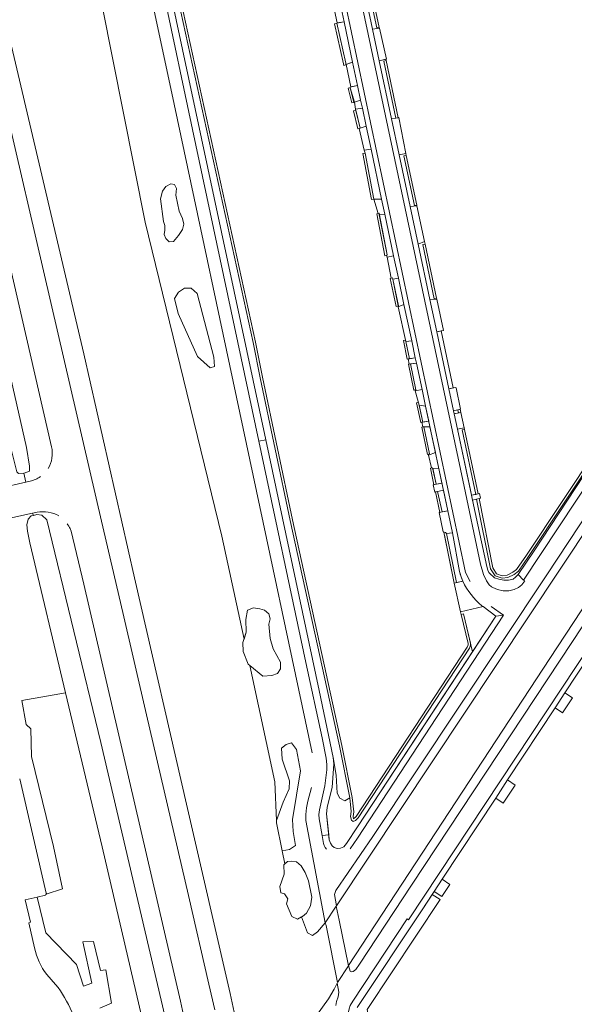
# Model space of a CAD drawing. Header units: metres. Extents: x 209813 to 223847, y 571801 to 587119.
# Tile 274 of 656: x 220707 to 220822, y 574669 to 574874. Entities that reach past the tile are written whole.
import ezdxf

# ---------------------------------------------------------------- set-up
doc = ezdxf.new("R2010")
doc.units = ezdxf.units.M
for name, color, linetype, lineweight in [('B-RO-GR-BEPLANTING_CULTUUR_HEESTERS-GV', 8, 'Continuous', 0), ('B-RO-GR-GROENVOORZIENING-GV', 8, 'Continuous', 0), ('B-RO-GR-HAAG-GV', 8, 'Continuous', 0), ('B-RO-GW-TALUD_KRUIN-G', 8, 'Continuous', 0), ('B-RO-KW-KUNSTWERK_DEK-GV', 8, 'Continuous', 0), ('B-RO-OG-TERREIN_CULTUURSCHEIDING-GV', 8, 'Continuous', 0), ('B-RO-OG-WEG-GV', 8, 'Continuous', 0), ('B-RO-VH-VERHARDING_STRAATBAKSTEEN-GV', 8, 'Continuous', 0)]:
    doc.layers.add(name, color=color, linetype=linetype, lineweight=lineweight)

msp = doc.modelspace()

# ---------------------------------------------------------------- linework, layer by layer
at = {"layer": 'B-RO-GR-BEPLANTING_CULTUUR_HEESTERS-GV', "flags": 128}
for points in [[(220738.128, 574827.452), (220738.992, 574827.552), (220740.022, 574828.749), (220740.853, 574830.045), (220741.186, 574831.142), (220740.886, 574832.305), (220740.155, 574833.8), (220739.524, 574837.157), (220739.624, 574838.52), (220739.191, 574839.384), (220738.427, 574839.484), (220737.43, 574838.919), (220736.699, 574837.955), (220736.333, 574836.393), (220736.931, 574831.673), (220737.231, 574830.876), (220737.197, 574829.845), (220737.098, 574828.948), (220737.43, 574828.117)], [(220746.636, 574801.263), (220747.534, 574801.595), (220747.367, 574803.523), (220743.911, 574816.717), (220742.714, 574817.814), (220741.285, 574817.847), (220740.022, 574817.016), (220739.225, 574815.72), (220739.989, 574812.563), (220743.977, 574803.623)], [(220754.833, 574739.519), (220757.599, 574737.253), (220759.452, 574737.426), (220760.616, 574737.814), (220761.263, 574738.805), (220761.22, 574740.184), (220759.729, 574742.953), (220759.072, 574745.075), (220758.79, 574748.099), (220759.09, 574749.207), (220758.809, 574750.221), (220757.926, 574750.953), (220756.95, 574751.291), (220755.616, 574751.441), (220754.409, 574750.96), (220754.021, 574749.021), (220754.108, 574746.391), (220753.418, 574744.236), (220753.461, 574742.426), (220754.495, 574739.796)], [(220761.558, 574700.99), (220763.078, 574701.294), (220764.346, 574702.156), (220763.839, 574704.996), (220763.738, 574707.532), (220765.372, 574717.637), (220764.548, 574722.088), (220763.541, 574723.43), (220762.419, 574723.069), (220761.439, 574722.346), (220761.593, 574720.076), (220763.129, 574715.545), (220763.028, 574713.871), (220761.76, 574711.132), (220760.375, 574707.311), (220760.394, 574706.864)], [(220765.579, 574687.282), (220765.825, 574687.411), (220766.651, 574688.082), (220767.476, 574689.578), (220767.734, 574691.384), (220767.063, 574694.79), (220766.392, 574696.545), (220765.515, 574697.886), (220764.586, 574698.764), (220763.554, 574698.867), (220762.677, 574698.815), (220761.903, 574698.093), (220762.006, 574696.183), (220761.129, 574693.603), (220761.284, 574692.262), (220762.058, 574692.107), (220762.729, 574691.075), (220762.471, 574690.043), (220763.606, 574687.411), (220764.741, 574686.843)]]:
    msp.add_lwpolyline(points, close=True, dxfattribs=at)
for points in [[(220740, 574634.062), (220724.22, 574701.87), (220716.582, 574733.838), (220707.535, 574732.208), (220708.437, 574727.259), (220709.405, 574726.372), (220709.492, 574720.618), (220714.066, 574701.943), (220715.982, 574693.152), (220712.586, 574692.04)], [(220712.396, 574691.841), (220710.681, 574691.425)], [(220710.681, 574691.425), (220712.491, 574683.963), (220718.876, 574677.385), (220720.326, 574672.93), (220722.05, 574673.54), (220720.153, 574682.133), (220722.418, 574682.223), (220723.828, 574676.14), (220724.933, 574676.291), (220726.101, 574669.359), (220723.711, 574668.379)]]:
    msp.add_lwpolyline(points, dxfattribs=at)
at = {"layer": 'B-RO-GR-BEPLANTING_CULTUUR_HEESTERS-GV'}
msp.add_lwpolyline([(220712.586, 574692.04, -0.2188431), (220712.396, 574691.841)], format="xyb", dxfattribs=at)
at = {"layer": 'B-RO-GR-GROENVOORZIENING-GV', "flags": 128}
for points in [[(220724.997, 574946.12), (220755.542, 574806.525), (220756.979, 574799.227), (220763.219, 574769.606), (220773.513, 574722.783), (220775.66, 574711.986), (220775.944, 574709.156), (220775.788, 574708.136), (220775.954, 574707.37), (220776.354, 574707.12), (220776.788, 574707.302), (220777.369, 574707.836), (220800.475, 574743.095), (220800.706, 574743.709), (220800.687, 574744.131), (220799.243, 574750.218), (220798.756, 574750.102), (220800.189, 574744.062), (220800.201, 574743.788), (220800.027, 574743.323), (220776.985, 574708.162), (220776.398, 574707.682), (220776.296, 574708.152), (220776.448, 574709.143), (220776.155, 574712.06), (220774.003, 574722.885), (220763.708, 574769.711), (220757.469, 574799.326), (220756.031, 574806.627), (220725.485, 574946.225)], [(220795.073, 574809.08), (220794.584, 574808.976), (220797.103, 574797.118), (220797.592, 574797.222)]]:
    msp.add_lwpolyline(points, dxfattribs=at)
for points in [[(220779.157, 574883.99), (220778.669, 574883.884), (220781.221, 574871.873), (220781.709, 574871.979)], [(220774.793, 574864.533), (220772.961, 574872.848), (220772.479, 574872.745), (220774.314, 574864.383), (220774.357, 574864.075), (220774.839, 574864.21)], [(220776.499, 574856.414), (220775.72, 574859.419), (220775.295, 574859.337), (220776.086, 574856.316)], [(220776.891, 574854.766), (220776.404, 574854.641), (220777.296, 574850.922), (220777.777, 574851.064)], [(220780.652, 574836.317), (220778.814, 574845.881), (220778.324, 574845.781), (220780.161, 574836.223)], [(220789.548, 574835.084), (220787.358, 574845.393), (220786.87, 574845.286), (220789.056, 574834.994)], [(220782.93, 574824.573), (220783.283, 574824.652), (220783.403, 574824.761), (220781.701, 574833.381), (220781.211, 574833.279)], [(220857.757, 574830.502), (220856.874, 574834.674), (220856.304, 574834.539), (220857.108, 574830.72), (220834.29, 574795.419), (220812.303, 574762.388), (220810.289, 574759.424), (220809.507, 574758.841), (220808.309, 574758.241), (220807.31, 574758.125), (220806.129, 574758.524), (220805.317, 574759.758), (220802.468, 574774.139), (220801.981, 574774.023), (220804.846, 574759.565), (220805.806, 574758.106), (220807.257, 574757.615), (220808.454, 574757.755), (220809.77, 574758.413), (220810.656, 574759.073), (220812.718, 574762.108), (220834.706, 574795.142)], [(220787.724, 574803.139), (220788.01, 574803.183), (220787.182, 574807.049), (220786.758, 574806.954), (220787.572, 574803.11)], [(220787.966, 574802.077), (220787.799, 574802.042), (220788.937, 574796.668), (220789.379, 574796.76), (220788.239, 574802.109)], [(220798.693, 574792.044), (220798.554, 574792.697), (220798.067, 574792.585), (220798.207, 574791.926)], [(220792.216, 574783.418), (220791.01, 574789.074), (220790.568, 574788.968), (220791.766, 574783.311)], [(220798.955, 574788.405), (220801.786, 574775.009), (220802.274, 574775.117), (220799.443, 574788.516)], [(220793.097, 574777.029), (220793.558, 574777.127), (220792.825, 574780.565), (220792.368, 574780.473)], [(220793.416, 574775.525), (220794.315, 574771.279), (220794.784, 574771.379), (220793.879, 574775.623)], [(220797.301, 574756.598), (220797.791, 574756.702), (220795.748, 574766.916), (220795.482, 574767.127), (220795.182, 574767.195)]]:
    msp.add_lwpolyline(points, close=True, dxfattribs=at)
at = {"layer": 'B-RO-GR-HAAG-GV', "flags": 128}
for points in [[(220724.997, 574946.12), (220755.542, 574806.525), (220756.979, 574799.227), (220763.219, 574769.606), (220773.513, 574722.783), (220775.66, 574711.986), (220775.944, 574709.156), (220775.788, 574708.136), (220775.954, 574707.37), (220776.354, 574707.12), (220776.788, 574707.302), (220777.369, 574707.836), (220800.475, 574743.095), (220800.706, 574743.709), (220800.687, 574744.131), (220799.243, 574750.218), (220798.756, 574750.102), (220800.189, 574744.062), (220800.201, 574743.788), (220800.027, 574743.323), (220776.985, 574708.162), (220776.398, 574707.682), (220776.296, 574708.152), (220776.448, 574709.143), (220776.155, 574712.06), (220774.003, 574722.885), (220763.708, 574769.711), (220757.469, 574799.326), (220756.031, 574806.627), (220725.485, 574946.225)], [(220795.073, 574809.08), (220794.584, 574808.976), (220797.103, 574797.118), (220797.592, 574797.222)]]:
    msp.add_lwpolyline(points, dxfattribs=at)
for points in [[(220783.174, 574865.085), (220782.687, 574864.973), (220785.21, 574853.099), (220785.695, 574853.219)], [(220776.086, 574856.316), (220776.499, 574856.414), (220775.72, 574859.419), (220775.295, 574859.337)], [(220777.296, 574850.922), (220777.777, 574851.064), (220776.891, 574854.766), (220776.404, 574854.641)], [(220780.161, 574836.223), (220780.652, 574836.317), (220778.814, 574845.881), (220778.324, 574845.781)], [(220783.283, 574824.652), (220783.403, 574824.761), (220781.701, 574833.381), (220781.211, 574833.279), (220782.93, 574824.573)], [(220802.468, 574774.139), (220801.981, 574774.023), (220804.846, 574759.565), (220805.806, 574758.106), (220807.257, 574757.615), (220808.454, 574757.755), (220809.77, 574758.413), (220810.656, 574759.073), (220812.718, 574762.108), (220834.706, 574795.142), (220857.757, 574830.502), (220856.874, 574834.674), (220856.304, 574834.539), (220857.108, 574830.72), (220834.29, 574795.419), (220812.303, 574762.388), (220810.289, 574759.424), (220809.507, 574758.841), (220808.309, 574758.241), (220807.31, 574758.125), (220806.129, 574758.524), (220805.317, 574759.758)], [(220793.168, 574815.642), (220793.659, 574815.739), (220791.269, 574826.987), (220790.78, 574826.879)], [(220784.541, 574819.72), (220784.489, 574819.958), (220784.005, 574819.86), (220785.252, 574814.061), (220785.74, 574814.168)], [(220787.182, 574807.049), (220786.758, 574806.954), (220787.572, 574803.11), (220788.01, 574803.183)], [(220789.495, 574794.035), (220790.361, 574789.944), (220790.804, 574790.036), (220789.895, 574794.129)], [(220798.067, 574792.585), (220798.207, 574791.926), (220798.693, 574792.044), (220798.554, 574792.697)], [(220791.766, 574783.311), (220792.216, 574783.418), (220791.01, 574789.074), (220790.568, 574788.968)], [(220802.274, 574775.117), (220799.443, 574788.516), (220798.955, 574788.405), (220801.786, 574775.009)], [(220794.315, 574771.279), (220794.784, 574771.379), (220793.879, 574775.623), (220793.416, 574775.525)], [(220795.374, 574766.233), (220797.301, 574756.598), (220797.791, 574756.702), (220795.748, 574766.916), (220795.482, 574767.127), (220795.182, 574767.195)]]:
    msp.add_lwpolyline(points, close=True, dxfattribs=at)
at = {"layer": 'B-RO-GW-TALUD_KRUIN-G', "flags": 128}
msp.add_lwpolyline([(220775.66, 574711.986), (220773.513, 574722.783), (220763.219, 574769.606), (220756.979, 574799.227), (220755.542, 574806.525), (220724.997, 574946.12), (220719.331, 574972.721), (220719.395, 574973.216), (220719.642, 574973.525), (220737.397, 574977.589)], dxfattribs=at)
at = {"layer": 'B-RO-KW-KUNSTWERK_DEK-GV', "flags": 128}
msp.add_lwpolyline([(220773.412, 574686.596), (220772.818, 574689.524), (220770.527, 574686.077), (220770.696, 574685.481), (220773.074, 574673.666), (220775.333, 574677.129)], close=True, dxfattribs=at)
at = {"layer": 'B-RO-OG-TERREIN_CULTUURSCHEIDING-GV', "flags": 128}
for points in [[(220775.66, 574711.986), (220773.513, 574722.783), (220763.219, 574769.606), (220756.979, 574799.227), (220755.542, 574806.525), (220724.997, 574946.12), (220719.331, 574972.721), (220719.395, 574973.216), (220719.642, 574973.525), (220737.397, 574977.589), (220737.156, 574978.421), (220736.623, 574979.088), (220735.419, 574979.393)], [(220767.803, 574721.377), (220754.182, 574785.456), (220739.154, 574856.013), (220714.248, 574972.419)], [(220718.296, 574973.114), (220758.192, 574786.382), (220769.264, 574734.315), (220772.192, 574720.364)], [(220721.924, 574888.034), (220733.119, 574831.518), (220749.067, 574766.341), (220753.658, 574744.985), (220754.108, 574746.391), (220754.021, 574749.021), (220754.409, 574750.96), (220755.616, 574751.441), (220756.95, 574751.291), (220757.926, 574750.953), (220758.809, 574750.221), (220759.09, 574749.207), (220758.79, 574748.099), (220759.072, 574745.075), (220759.729, 574742.953), (220761.22, 574740.184), (220761.263, 574738.805), (220760.616, 574737.814), (220759.452, 574737.426), (220757.599, 574737.253), (220754.833, 574739.519), (220760.028, 574715.353), (220760.375, 574707.311), (220761.76, 574711.132), (220763.028, 574713.871), (220763.129, 574715.545), (220761.593, 574720.076), (220761.439, 574722.346), (220762.419, 574723.069), (220763.541, 574723.43), (220764.548, 574722.088), (220765.372, 574717.637), (220763.738, 574707.532), (220763.839, 574704.996), (220764.346, 574702.156), (220763.078, 574701.294), (220761.558, 574700.99), (220762.17, 574698.342), (220762.677, 574698.815), (220763.554, 574698.867), (220764.586, 574698.764), (220765.515, 574697.886), (220766.392, 574696.545), (220767.063, 574694.79), (220767.734, 574691.384), (220767.476, 574689.578), (220766.651, 574688.082), (220765.825, 574687.411), (220765.579, 574687.282), (220766.877, 574683.959), (220767.882, 574683.443), (220768.923, 574684.21), (220770.527, 574686.077), (220766.504, 574707.305), (220766.479, 574708.576), (220766.632, 574709.951), (220766.898, 574711.329), (220767.65, 574714.14)], [(220834.706, 574795.142), (220812.718, 574762.108), (220810.656, 574759.073), (220809.77, 574758.413), (220808.454, 574757.755), (220807.257, 574757.615), (220805.806, 574758.106), (220804.846, 574759.565), (220801.981, 574774.023), (220801.133, 574773.822), (220804.076, 574760.016), (220804.307, 574759.279), (220804.529, 574758.835), (220804.825, 574758.428), (220805.455, 574757.873), (220805.698, 574757.723), (220806.593, 574757.391), (220807.62, 574757.198), (220808.579, 574757.205), (220809.543, 574757.431), (220810.071, 574757.856), (220810.633, 574758.42), (220813.9, 574763.328), (220836.316, 574797.291)], [(220709.738, 574771.089), (220701.507, 574769.289), (220699.02, 574768.662)], [(220712.586, 574692.04), (220715.982, 574693.152), (220714.066, 574701.943), (220709.492, 574720.618), (220709.405, 574726.372), (220708.437, 574727.259), (220707.535, 574732.208), (220716.582, 574733.838), (220709.14, 574764.99), (220708.69, 574767.363), (220708.537, 574768.728), (220708.796, 574769.9), (220709.476, 574770.568), (220709.906, 574770.659)], [(220710.678, 574771.31), (220709.738, 574771.089), (220709.906, 574770.659), (220710.646, 574770.816), (220711.696, 574770.736), (220712.686, 574769.74), (220723.931, 574723.524), (220741.604, 574648.146), (220744.136, 574634.95)], [(220744.91, 574632.151), (220742.517, 574646.2), (220739.583, 574663.639), (220741.549, 574663.993), (220740.86, 574667.842), (220740.459, 574669.802), (220720.361, 574756.404), (220717.742, 574767.37), (220717.516, 574767.915)], [(220800.687, 574744.131), (220800.706, 574743.709), (220800.475, 574743.095), (220777.369, 574707.836), (220776.788, 574707.302), (220776.354, 574707.12), (220775.954, 574707.37), (220775.788, 574708.136), (220775.944, 574709.156), (220775.66, 574711.986), (220774.616, 574711.395), (220773.55, 574711.947), (220772.978, 574713.002), (220772.806, 574716.73), (220772.192, 574720.364), (220772.286, 574719.021), (220772.002, 574714.259), (220770.958, 574709.988), (220770.791, 574708.668), (220771.36, 574703.301), (220771.636, 574702.639), (220771.939, 574702.076), (220772.393, 574701.704), (220772.974, 574701.528), (220773.666, 574701.559), (220774.377, 574701.871), (220774.95, 574702.516), (220777.25, 574705.98), (220801.107, 574742.358)], [(220707.064, 574715.989), (220712.595, 574692.231)], [(220786.202, 574630.744), (220791.513, 574631.883), (220809.035, 574635.577), (220808.614, 574637.43), (220808.28, 574637.358), (220808.325, 574637.147), (220785.576, 574632.425), (220785.458, 574632.911), (220786.652, 574633.159), (220780.711, 574660.999), (220779.268, 574668.053), (220794.375, 574690.939), (220792.746, 574691.956), (220790.665, 574688.796), (220777.19, 574668.473)], [(220723.711, 574668.379), (220726.101, 574669.359), (220724.933, 574676.291), (220723.828, 574676.14), (220722.418, 574682.223), (220720.153, 574682.133), (220722.05, 574673.54), (220720.326, 574672.93), (220718.876, 574677.385), (220712.491, 574683.963), (220710.681, 574691.425), (220708.209, 574690.825), (220709.299, 574686.174), (220708.951, 574686.098), (220710.169, 574680.87)], [(220712.695, 574675.343), (220714.524, 574673.275)]]:
    msp.add_lwpolyline(points, dxfattribs=at)
for points in [[(220913.634, 574902.609), (220913.384, 574903.313), (220912.34, 574903.554), (220888.576, 574867.612), (220865.22, 574832.022), (220816.424, 574758.096), (220780.426, 574703.997), (220772.735, 574692.791), (220772.479, 574691.955), (220772.875, 574689.612), (220826.056, 574769.579), (220909.874, 574895.95)], [(220916.08, 574890.637), (220907.428, 574877.662), (220884.356, 574842.641), (220867.895, 574818.124), (220817.181, 574740.958), (220775.368, 574677.183), (220775.691, 574676.012), (220775.966, 574675.877), (220776.334, 574675.929), (220776.88, 574676.371), (220777.632, 574677.468), (220788.431, 574693.912), (220821.917, 574744.483), (220872.194, 574820.853), (220888.58, 574845.831), (220913.385, 574883.396), (220916.649, 574888.735)], [(220777.763, 574883.817), (220780.35, 574871.64), (220781.773, 574871.811), (220781.709, 574871.979), (220781.221, 574871.873), (220778.669, 574883.884), (220779.132, 574884.108)], [(220774.43, 574873.157), (220772.961, 574872.848), (220774.793, 574864.533), (220774.829, 574864.278), (220776.218, 574864.729)], [(220781.757, 574865.02), (220784.315, 574852.98), (220785.21, 574853.099), (220782.687, 574864.973), (220783.174, 574865.085), (220783.114, 574865.369)], [(220775.72, 574859.419), (220776.615, 574856.422), (220777.882, 574856.885), (220777.238, 574859.921), (220775.676, 574859.597)], [(220779.038, 574851.438), (220778.237, 574855.214), (220776.828, 574855.022), (220777.782, 574851.04)], [(220782.247, 574836.312), (220780.047, 574846.679), (220778.589, 574846.476), (220778.814, 574845.881), (220780.652, 574836.317)], [(220785.902, 574845.512), (220788.186, 574834.758), (220789.586, 574834.907), (220789.548, 574835.084), (220789.056, 574834.994), (220786.87, 574845.286), (220787.358, 574845.393), (220787.297, 574845.801)], [(220740.022, 574828.749), (220738.992, 574827.552), (220738.128, 574827.452), (220737.43, 574828.117), (220737.098, 574828.948), (220737.197, 574829.845), (220737.231, 574830.876), (220736.931, 574831.673), (220736.333, 574836.393), (220736.699, 574837.955), (220737.43, 574838.919), (220738.427, 574839.484), (220739.191, 574839.384), (220739.624, 574838.52), (220739.524, 574837.157), (220740.155, 574833.8), (220740.886, 574832.305), (220741.186, 574831.142), (220740.853, 574830.045)], [(220784.736, 574824.584), (220782.901, 574833.231), (220781.763, 574833.065), (220783.403, 574824.761), (220783.283, 574824.652), (220783.405, 574824.261)], [(220789.837, 574826.99), (220792.285, 574815.467), (220793.703, 574815.529), (220793.659, 574815.739), (220793.168, 574815.642), (220790.78, 574826.879), (220791.269, 574826.987), (220791.154, 574827.525)], [(220786.886, 574814.448), (220785.73, 574819.898), (220784.541, 574819.72), (220785.644, 574814.147), (220785.683, 574813.966)], [(220747.367, 574803.523), (220747.534, 574801.595), (220746.636, 574801.263), (220743.977, 574803.623), (220739.989, 574812.563), (220739.225, 574815.72), (220740.022, 574817.016), (220741.285, 574817.847), (220742.714, 574817.814), (220743.911, 574816.717)], [(220793.704, 574808.789), (220796.223, 574796.931), (220797.103, 574797.118), (220794.584, 574808.976)], [(220788.01, 574803.183), (220789.237, 574803.37), (220788.485, 574806.914), (220787.253, 574806.735)], [(220789.232, 574796.511), (220790.632, 574796.793), (220789.474, 574802.254), (220788.239, 574802.109), (220789.379, 574796.76), (220789.158, 574796.714)], [(220791.364, 574793.346), (220790.053, 574793.559), (220790.804, 574790.036), (220792.02, 574790.252)], [(220797.189, 574792.384), (220797.332, 574791.712), (220798.207, 574791.926), (220798.067, 574792.585)], [(220793.408, 574783.712), (220792.276, 574789.047), (220791.01, 574789.074), (220792.216, 574783.418), (220791.95, 574783.355), (220791.996, 574783.165)], [(220800.689, 574775.913), (220800.919, 574774.829), (220801.786, 574775.009), (220798.955, 574788.405), (220799.443, 574788.516), (220799.371, 574788.851), (220798.002, 574788.56)], [(220794.751, 574777.381), (220794.109, 574780.405), (220792.85, 574780.446), (220793.558, 574777.127)], [(220795.97, 574771.63), (220795.07, 574775.876), (220793.879, 574775.623), (220794.784, 574771.379)], [(220796.934, 574767.016), (220795.748, 574766.916), (220797.791, 574756.702), (220799.112, 574756.985), (220798.582, 574758.451), (220798.444, 574758.978)], [(220805.943, 574749.735), (220803.313, 574751.711), (220798.643, 574750.61), (220798.756, 574750.102), (220799.243, 574750.218), (220801.107, 574742.358)]]:
    msp.add_lwpolyline(points, close=True, dxfattribs=at)
at = {"layer": 'B-RO-OG-TERREIN_CULTUURSCHEIDING-GV'}
for points in [[(220713.006, 574771.316, 0.0859101), (220710.678, 574771.31)], [(220715.208, 574770.536, 0.1034332), (220713.006, 574771.316)], [(220717.516, 574767.915, 0.0471634), (220716.916, 574768.929)], [(220712.595, 574692.231, -0.1512725), (220712.586, 574692.04)], [(220710.169, 574680.87, 0.1164282), (220712.695, 574675.343)], [(220714.524, 574673.275, -0.0716799), (220717.877, 574667.567)]]:
    msp.add_lwpolyline(points, format="xyb", dxfattribs=at)
at = {"layer": 'B-RO-OG-WEG-GV', "flags": 128}
for points in [[(220713.699, 574784.896), (220701.463, 574837.72), (220697.174, 574856.135), (220689.567, 574888.929), (220686.525, 574900.525), (220683.152, 574912.475), (220679.581, 574924.157), (220678.342, 574928.191), (220674.408, 574941.514), (220672.462, 574940.935), (220665.655, 574963.468), (220662.189, 574978.219), (220656.458, 574979.944), (220648.759, 574977.451)], [(220648.759, 574977.451), (220647.691, 574977.209), (220648.422, 574973.838), (220649.141, 574973.748), (220649.16, 574974.19), (220650.06, 574974.93), (220656.88, 574975.87), (220658.38, 574975.67), (220659.66, 574975.09), (220659.96, 574974.91), (220661.1, 574973.35), (220661.34, 574972.23), (220670.32, 574936.29), (220674.56, 574921.95), (220676.88, 574914.73), (220679.28, 574906.81), (220681.8, 574899.11), (220683.66, 574892.21), (220693.5, 574850.43), (220708.483, 574784.77), (220709.08, 574780.87), (220709.08, 574779.87), (220707.966, 574779.436)], [(220756.811, 574643.271), (220750.783, 574671.387), (220741.91, 574709.807), (220730.895, 574757.716), (220720.364, 574804.228), (220705.389, 574868.07)], [(220701.511, 574866.535), (220715.066, 574808.256), (220724.056, 574769.446), (220728.454, 574750.524), (220733.425, 574729.241), (220742.116, 574691.762), (220746.338, 574673.331), (220747.611, 574668.024)], [(220708.345, 574777.559), (220709.214, 574777.757)], [(220772.706, 574668.909), (220772.855, 574669.741), (220773.23, 574670.688), (220773.361, 574671.703), (220772.994, 574673.543), (220772.407, 574672.274), (220771.224, 574670.293), (220768.371, 574666.327)]]:
    msp.add_lwpolyline(points, dxfattribs=at)
msp.add_lwpolyline([(220705.104, 574785.233), (220701.025, 574784.226), (220702.835, 574776.303), (220708.345, 574777.559), (220707.9, 574779.41), (220706.84, 574779.35), (220706.5, 574779.69)], close=True, dxfattribs=at)
at = {"layer": 'B-RO-OG-WEG-GV'}
for points in [[(220712.953, 574780.398, 0.1952834), (220713.699, 574784.896)], [(220709.214, 574777.757, 0.1014882), (220711.362, 574778.703)]]:
    msp.add_lwpolyline(points, format="xyb", dxfattribs=at)
at = {"layer": 'B-RO-VH-VERHARDING_STRAATBAKSTEEN-GV', "flags": 128}
for points in [[(220800.605, 574756.929), (220799.694, 574758.822), (220753.607, 574976.907), (220750.211, 574992.908), (220749.045, 574992.675), (220751.703, 574980.268), (220754.026, 574969.317)], [(220757.122, 574981.068), (220754.505, 574993.765), (220753.334, 574993.531), (220799.12, 574777.95), (220802.764, 574760.513), (220803.379, 574758.373), (220804.011, 574757.059), (220804.603, 574756.244), (220805.086, 574755.839), (220805.361, 574755.689), (220806.336, 574755.282), (220807.504, 574754.975), (220808.688, 574755.01), (220809.761, 574755.297), (220810.665, 574755.691), (220811.351, 574756.263), (220811.979, 574757.048), (220811.696, 574757.235)], [(220780.35, 574871.64), (220777.763, 574883.817)], [(220774.43, 574873.157), (220776.218, 574864.729)], [(220784.315, 574852.98), (220781.757, 574865.02)], [(220904.088, 574862.652), (220881.026, 574827.572), (220867.217, 574806.627), (220787.81, 574686.666), (220787.524, 574686.881), (220776.257, 574669.801), (220775.701, 574668.887), (220775.486, 574668.237), (220775.34, 574667.582)], [(220777.238, 574859.921), (220777.882, 574856.885)], [(220778.237, 574855.214), (220779.038, 574851.438)], [(220780.047, 574846.679), (220782.247, 574836.312)], [(220788.186, 574834.758), (220785.902, 574845.512)], [(220782.901, 574833.231), (220784.736, 574824.584)], [(220857.99, 574830.743), (220857.713, 574829.819), (220836.316, 574797.291), (220813.9, 574763.328), (220810.633, 574758.42), (220811.696, 574757.235), (220837.086, 574795.554), (220858.479, 574828.096), (220858.765, 574827.931)], [(220792.285, 574815.467), (220789.837, 574826.99)], [(220785.73, 574819.898), (220786.886, 574814.448)], [(220796.223, 574796.931), (220793.704, 574808.789)], [(220788.485, 574806.914), (220789.237, 574803.37)], [(220789.474, 574802.254), (220790.632, 574796.793)], [(220791.364, 574793.346), (220795.97, 574771.63)], [(220797.332, 574791.712), (220797.189, 574792.384)], [(220792.02, 574790.252), (220790.595, 574789.999), (220790.773, 574789.079), (220792.276, 574789.047)], [(220800.919, 574774.829), (220798.002, 574788.56)], [(220756.716, 574786.041), (220766.482, 574740.125), (220769.871, 574724.449), (220770.731, 574720.284), (220770.873, 574718.953), (220770.877, 574717.812), (220770.451, 574714.494), (220769.33, 574709.501), (220769.195, 574708.585), (220769.286, 574707.644), (220769.867, 574704.187), (220771.251, 574704.325), (220770.791, 574708.668), (220770.958, 574709.988), (220772.002, 574714.259), (220772.286, 574719.021), (220772.192, 574720.364), (220769.264, 574734.315), (220758.192, 574786.382)], [(220793.408, 574783.712), (220791.996, 574783.165), (220792.632, 574780.526), (220792.85, 574780.446), (220794.109, 574780.405)], [(220794.751, 574777.381), (220792.975, 574777.003), (220793.294, 574775.499), (220795.07, 574775.876)], [(220810.633, 574758.42), (220810.071, 574757.856), (220809.543, 574757.431), (220808.579, 574757.205), (220807.62, 574757.198), (220806.593, 574757.391), (220805.698, 574757.723), (220805.455, 574757.873), (220804.825, 574758.428), (220804.529, 574758.835), (220804.307, 574759.279), (220804.076, 574760.016), (220801.133, 574773.822)], [(220796.934, 574767.016), (220798.444, 574758.978), (220798.84, 574757.678), (220799.112, 574756.985)], [(220799.112, 574756.985), (220797.301, 574756.598), (220798.643, 574750.61), (220803.313, 574751.711)], [(220820.328, 574733.825), (220834.801, 574755.796)], [(220803.313, 574751.711), (220803.073, 574751.901)], [(220803.313, 574751.711), (220805.943, 574749.735), (220807.539, 574749.949), (220804.974, 574751.72)], [(220805.943, 574749.735), (220777.25, 574705.98), (220774.95, 574702.516), (220774.377, 574701.871), (220773.666, 574701.559), (220772.974, 574701.528), (220772.393, 574701.704), (220771.939, 574702.076), (220771.636, 574702.639), (220771.36, 574703.301), (220771.251, 574704.325)], [(220775.68, 574701.436), (220777.216, 574703.67), (220807.539, 574749.949)], [(220808.403, 574715.723), (220818.275, 574730.709)], [(220794.828, 574695.116), (220805.932, 574711.972)], [(220769.867, 574704.187), (220770.076, 574702.94)], [(220777.19, 574668.473), (220790.665, 574688.796), (220793.16, 574692.585)]]:
    msp.add_lwpolyline(points, dxfattribs=at)
for points in [[(220756.716, 574786.041), (220758.192, 574786.382), (220718.296, 574973.114), (220717.011, 574972.838), (220719.403, 574962.118), (220742.949, 574850.767)], [(220774.43, 574873.157), (220773.608, 574877.027), (220772.241, 574876.428), (220772.993, 574872.92)], [(220780.35, 574871.64), (220781.757, 574865.02), (220783.227, 574865.398), (220781.773, 574871.811)], [(220777.238, 574859.921), (220776.218, 574864.729), (220774.891, 574864.298), (220775.869, 574859.637)], [(220778.237, 574855.214), (220777.882, 574856.885), (220776.615, 574856.422), (220776.828, 574855.022)], [(220780.047, 574846.679), (220779.038, 574851.438), (220777.551, 574850.966), (220778.589, 574846.476)], [(220784.315, 574852.98), (220785.902, 574845.512), (220787.297, 574845.801), (220785.782, 574853.24), (220785.21, 574853.099)], [(220782.901, 574833.231), (220782.247, 574836.312), (220780.652, 574836.317), (220781.5, 574833.339), (220781.701, 574833.381), (220781.763, 574833.065)], [(220788.186, 574834.758), (220789.837, 574826.99), (220791.154, 574827.525), (220789.586, 574834.907)], [(220785.73, 574819.898), (220784.736, 574824.584), (220783.405, 574824.261), (220784.25, 574819.909), (220784.489, 574819.958), (220784.541, 574819.72)], [(220792.285, 574815.467), (220793.704, 574808.789), (220795.073, 574809.08), (220793.703, 574815.529)], [(220785.683, 574813.966), (220787.253, 574806.735), (220788.485, 574806.914), (220786.886, 574814.448)], [(220789.474, 574802.254), (220789.237, 574803.37), (220787.724, 574803.139), (220787.966, 574802.077)], [(220791.364, 574793.346), (220790.632, 574796.793), (220789.232, 574796.511), (220790.053, 574793.559)], [(220796.223, 574796.931), (220797.189, 574792.384), (220798.637, 574792.716), (220797.731, 574797.14), (220797.592, 574797.222)], [(220797.332, 574791.712), (220798.002, 574788.56), (220799.371, 574788.851), (220798.693, 574792.044)], [(220802.565, 574775.186), (220800.919, 574774.829), (220801.133, 574773.822), (220802.785, 574774.214)], [(220796.934, 574767.016), (220795.97, 574771.63), (220794.196, 574771.254), (220795.052, 574767.224), (220795.482, 574767.127), (220795.748, 574766.916)], [(220818.275, 574730.709), (220819.837, 574729.676), (220821.892, 574732.791), (220820.328, 574733.825)], [(220805.932, 574711.972), (220807.514, 574710.926), (220809.992, 574714.673), (220808.403, 574715.723)], [(220794.828, 574695.116), (220793.16, 574692.585), (220794.762, 574691.526), (220796.433, 574694.056)]]:
    msp.add_lwpolyline(points, close=True, dxfattribs=at)
at = {"layer": 'B-RO-VH-VERHARDING_STRAATBAKSTEEN-GV'}
for points in [[(220803.073, 574751.901, -0.1110601), (220799.112, 574756.985)], [(220770.076, 574702.94, 0.1332971), (220770.797, 574701.369)]]:
    msp.add_lwpolyline(points, format="xyb", dxfattribs=at)

doc.saveas('drawing.dxf')
